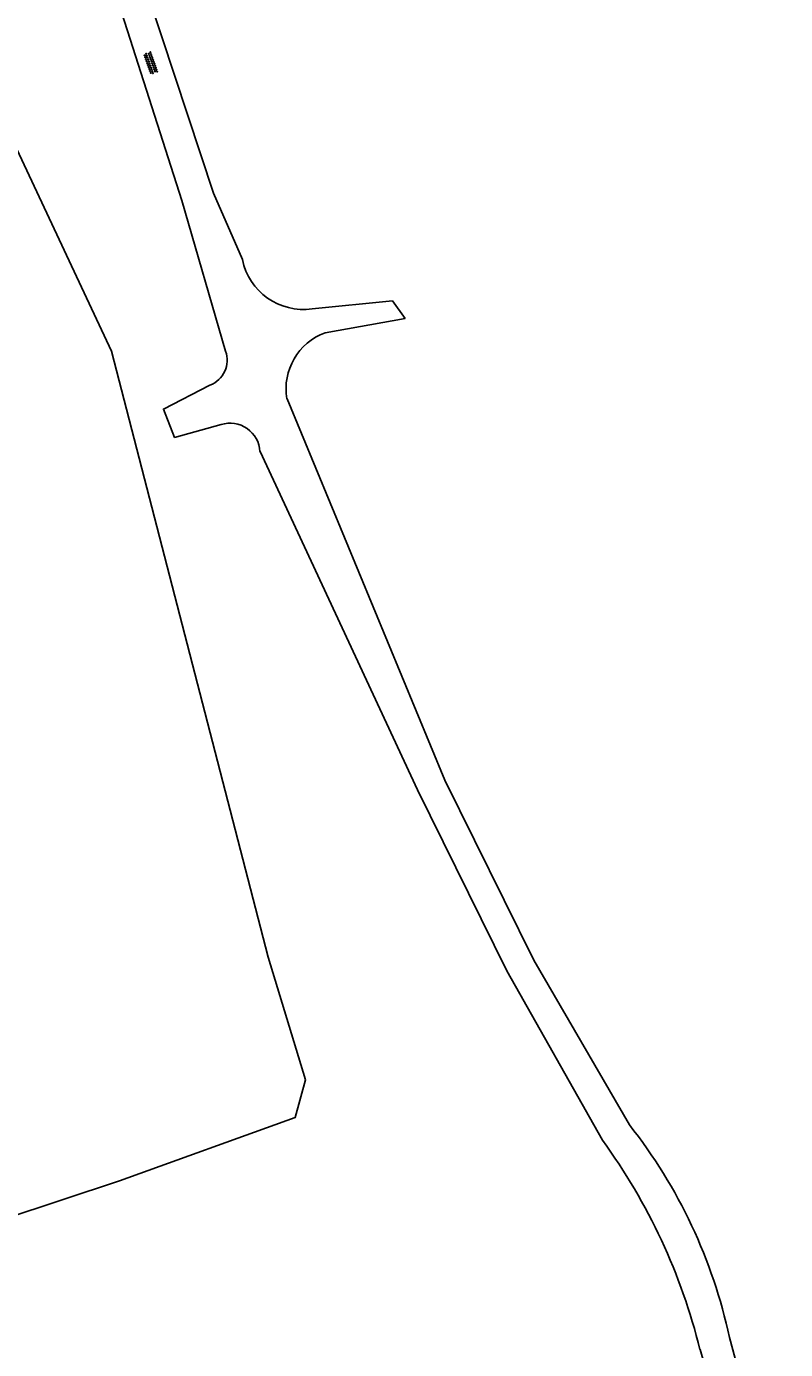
# Model space of a CAD drawing. Extents: x 130998 to 133001, y 398999 to 403002.
# Drawn here: x 132771.9 to 132845.6, y 402239.3 to 402367.8 of the extents above; entities that cross this region are included whole.
import ezdxf

# ---------------------------------------------------------------- set-up
doc = ezdxf.new("R2010")
doc.units = 0
for name, color, linetype in [('gg-knt-onverhard', 7, 'Continuous'), ('gt-grn-vlakafsluiter', 7, 'Continuous'), ('gt-symb-overige verharding', 7, 'Continuous'), ('gx-grn-maaiveld', 7, 'Continuous')]:
    doc.layers.add(name, color=color, linetype=linetype)

# ---------------------------------------------------------------- blocks, each defined once
blk = doc.blocks.new('gt0-OVH')
at = {"layer": 'gt-symb-overige verharding'}
for points in [[(-0.97, 0.3), (-0.97, 0.31), (-0.96, 0.32), (-0.97, 0.33), (-0.97, 0.34), (-0.98, 0.35), (-0.99, 0.35), (-1, 0.36), (-1.01, 0.35), (-1.02, 0.35), (-1.03, 0.34), (-1.03, 0.33), (-1.04, 0.32), (-1.03, 0.31), (-1.03, 0.3), (-1.02, 0.29), (-1.01, 0.29), (-1, 0.28), (-0.99, 0.29), (-0.98, 0.29)], [(-0.87, 0.11), (-0.87, 0.12), (-0.86, 0.13), (-0.87, 0.14), (-0.87, 0.15), (-0.88, 0.16), (-0.89, 0.16), (-0.9, 0.16), (-0.91, 0.16), (-0.92, 0.16), (-0.93, 0.15), (-0.93, 0.14), (-0.94, 0.13), (-0.93, 0.12), (-0.93, 0.11), (-0.92, 0.1), (-0.91, 0.09), (-0.9, 0.09), (-0.89, 0.09), (-0.88, 0.1)], [(-0.77, 0.3), (-0.77, 0.31), (-0.76, 0.32), (-0.77, 0.33), (-0.77, 0.34), (-0.78, 0.35), (-0.79, 0.35), (-0.8, 0.36), (-0.81, 0.35), (-0.82, 0.35), (-0.83, 0.34), (-0.83, 0.33), (-0.84, 0.32), (-0.83, 0.31), (-0.83, 0.3), (-0.82, 0.29), (-0.81, 0.29), (-0.8, 0.28), (-0.79, 0.29), (-0.78, 0.29)], [(-0.67, 0.11), (-0.67, 0.12), (-0.66, 0.13), (-0.67, 0.14), (-0.67, 0.15), (-0.68, 0.16), (-0.69, 0.16), (-0.7, 0.16), (-0.71, 0.16), (-0.72, 0.16), (-0.73, 0.15), (-0.73, 0.14), (-0.74, 0.13), (-0.73, 0.12), (-0.73, 0.11), (-0.72, 0.1), (-0.71, 0.09), (-0.7, 0.09), (-0.69, 0.09), (-0.68, 0.1)], [(-0.57, 0.3), (-0.57, 0.31), (-0.56, 0.32), (-0.57, 0.33), (-0.57, 0.34), (-0.58, 0.35), (-0.59, 0.35), (-0.6, 0.36), (-0.61, 0.35), (-0.62, 0.35), (-0.63, 0.34), (-0.63, 0.33), (-0.64, 0.32), (-0.63, 0.31), (-0.63, 0.3), (-0.62, 0.29), (-0.61, 0.29), (-0.6, 0.28), (-0.59, 0.29), (-0.58, 0.29)], [(-0.47, 0.11), (-0.47, 0.12), (-0.46, 0.13), (-0.47, 0.14), (-0.47, 0.15), (-0.48, 0.16), (-0.49, 0.16), (-0.5, 0.16), (-0.51, 0.16), (-0.52, 0.16), (-0.53, 0.15), (-0.53, 0.14), (-0.54, 0.13), (-0.53, 0.12), (-0.53, 0.11), (-0.52, 0.1), (-0.51, 0.09), (-0.5, 0.09), (-0.49, 0.09), (-0.48, 0.1)], [(-0.37, 0.3), (-0.37, 0.31), (-0.36, 0.32), (-0.37, 0.33), (-0.37, 0.34), (-0.38, 0.35), (-0.39, 0.35), (-0.4, 0.36), (-0.41, 0.35), (-0.42, 0.35), (-0.43, 0.34), (-0.43, 0.33), (-0.44, 0.32), (-0.43, 0.31), (-0.43, 0.3), (-0.42, 0.29), (-0.41, 0.29), (-0.4, 0.28), (-0.39, 0.29), (-0.38, 0.29)], [(-0.27, 0.11), (-0.27, 0.12), (-0.26, 0.13), (-0.27, 0.14), (-0.27, 0.15), (-0.28, 0.16), (-0.29, 0.16), (-0.3, 0.16), (-0.31, 0.16), (-0.32, 0.16), (-0.33, 0.15), (-0.33, 0.14), (-0.34, 0.13), (-0.33, 0.12), (-0.33, 0.11), (-0.32, 0.1), (-0.31, 0.09), (-0.3, 0.09), (-0.29, 0.09), (-0.28, 0.1)], [(-0.17, 0.3), (-0.17, 0.31), (-0.16, 0.32), (-0.17, 0.33), (-0.17, 0.34), (-0.18, 0.35), (-0.19, 0.35), (-0.2, 0.36), (-0.21, 0.35), (-0.22, 0.35), (-0.23, 0.34), (-0.23, 0.33), (-0.24, 0.32), (-0.23, 0.31), (-0.23, 0.3), (-0.22, 0.29), (-0.21, 0.29), (-0.2, 0.28), (-0.19, 0.29), (-0.18, 0.29)], [(-0.07, 0.11), (-0.07, 0.12), (-0.06, 0.13), (-0.07, 0.14), (-0.07, 0.15), (-0.08, 0.16), (-0.09, 0.16), (-0.1, 0.16), (-0.11, 0.16), (-0.12, 0.16), (-0.13, 0.15), (-0.13, 0.14), (-0.14, 0.13), (-0.13, 0.12), (-0.13, 0.11), (-0.12, 0.1), (-0.11, 0.09), (-0.1, 0.09), (-0.09, 0.09), (-0.08, 0.1)], [(0.03, 0.3), (0.03, 0.31), (0.04, 0.32), (0.03, 0.33), (0.03, 0.34), (0.02, 0.35), (0.01, 0.35), (0, 0.36), (-0.01, 0.35), (-0.02, 0.35), (-0.03, 0.34), (-0.03, 0.33), (-0.04, 0.32), (-0.03, 0.31), (-0.03, 0.3), (-0.02, 0.29), (-0.01, 0.29), (0, 0.28), (0.01, 0.29), (0.02, 0.29)], [(0.13, 0.11), (0.13, 0.12), (0.14, 0.13), (0.13, 0.14), (0.13, 0.15), (0.12, 0.16), (0.11, 0.16), (0.1, 0.16), (0.09, 0.16), (0.08, 0.16), (0.07, 0.15), (0.07, 0.14), (0.06, 0.13), (0.07, 0.12), (0.07, 0.11), (0.08, 0.1), (0.09, 0.09), (0.1, 0.09), (0.11, 0.09), (0.12, 0.1)], [(0.23, 0.3), (0.23, 0.31), (0.24, 0.32), (0.23, 0.33), (0.23, 0.34), (0.22, 0.35), (0.21, 0.35), (0.2, 0.36), (0.19, 0.35), (0.18, 0.35), (0.17, 0.34), (0.17, 0.33), (0.16, 0.32), (0.17, 0.31), (0.17, 0.3), (0.18, 0.29), (0.19, 0.29), (0.2, 0.28), (0.21, 0.29), (0.22, 0.29)], [(0.33, 0.11), (0.33, 0.12), (0.34, 0.13), (0.33, 0.14), (0.33, 0.15), (0.32, 0.16), (0.31, 0.16), (0.3, 0.16), (0.29, 0.16), (0.28, 0.16), (0.27, 0.15), (0.27, 0.14), (0.26, 0.13), (0.27, 0.12), (0.27, 0.11), (0.28, 0.1), (0.29, 0.09), (0.3, 0.09), (0.31, 0.09), (0.32, 0.1)], [(0.43, 0.3), (0.43, 0.31), (0.44, 0.32), (0.43, 0.33), (0.43, 0.34), (0.42, 0.35), (0.41, 0.35), (0.4, 0.36), (0.39, 0.35), (0.38, 0.35), (0.37, 0.34), (0.37, 0.33), (0.36, 0.32), (0.37, 0.31), (0.37, 0.3), (0.38, 0.29), (0.39, 0.29), (0.4, 0.28), (0.41, 0.29), (0.42, 0.29)], [(0.53, 0.11), (0.53, 0.12), (0.54, 0.13), (0.53, 0.14), (0.53, 0.15), (0.52, 0.16), (0.51, 0.16), (0.5, 0.16), (0.49, 0.16), (0.48, 0.16), (0.47, 0.15), (0.47, 0.14), (0.46, 0.13), (0.47, 0.12), (0.47, 0.11), (0.48, 0.1), (0.49, 0.09), (0.5, 0.09), (0.51, 0.09), (0.52, 0.1)], [(0.63, 0.3), (0.63, 0.31), (0.64, 0.32), (0.63, 0.33), (0.63, 0.34), (0.62, 0.35), (0.61, 0.35), (0.6, 0.36), (0.59, 0.35), (0.58, 0.35), (0.57, 0.34), (0.57, 0.33), (0.56, 0.32), (0.57, 0.31), (0.57, 0.3), (0.58, 0.29), (0.59, 0.29), (0.6, 0.28), (0.61, 0.29), (0.62, 0.29)], [(0.73, 0.11), (0.73, 0.12), (0.74, 0.13), (0.73, 0.14), (0.73, 0.15), (0.72, 0.16), (0.71, 0.16), (0.7, 0.16), (0.69, 0.16), (0.68, 0.16), (0.67, 0.15), (0.67, 0.14), (0.66, 0.13), (0.67, 0.12), (0.67, 0.11), (0.68, 0.1), (0.69, 0.09), (0.7, 0.09), (0.71, 0.09), (0.72, 0.1)], [(0.83, 0.3), (0.83, 0.31), (0.84, 0.32), (0.83, 0.33), (0.83, 0.34), (0.82, 0.35), (0.81, 0.35), (0.8, 0.36), (0.79, 0.35), (0.78, 0.35), (0.77, 0.34), (0.77, 0.33), (0.76, 0.32), (0.77, 0.31), (0.77, 0.3), (0.78, 0.29), (0.79, 0.29), (0.8, 0.28), (0.81, 0.29), (0.82, 0.29)], [(0.93, 0.11), (0.93, 0.12), (0.94, 0.13), (0.93, 0.14), (0.93, 0.15), (0.92, 0.16), (0.91, 0.16), (0.9, 0.16), (0.89, 0.16), (0.88, 0.16), (0.87, 0.15), (0.87, 0.14), (0.86, 0.13), (0.87, 0.12), (0.87, 0.11), (0.88, 0.1), (0.89, 0.09), (0.9, 0.09), (0.91, 0.09), (0.92, 0.1)], [(1.03, 0.3), (1.03, 0.31), (1.04, 0.32), (1.03, 0.33), (1.03, 0.34), (1.02, 0.35), (1.01, 0.35), (1, 0.36), (0.99, 0.35), (0.98, 0.35), (0.97, 0.34), (0.97, 0.33), (0.96, 0.32), (0.97, 0.31), (0.97, 0.3), (0.98, 0.29), (0.99, 0.29), (1, 0.28), (1.01, 0.29), (1.02, 0.29)], [(-0.97, -0.14), (-0.97, -0.13), (-0.96, -0.12), (-0.97, -0.11), (-0.97, -0.1), (-0.98, -0.09), (-0.99, -0.09), (-1, -0.08), (-1.01, -0.09), (-1.02, -0.09), (-1.03, -0.1), (-1.03, -0.11), (-1.04, -0.12), (-1.03, -0.13), (-1.03, -0.14), (-1.02, -0.15), (-1.01, -0.15), (-1, -0.16), (-0.99, -0.15), (-0.98, -0.15)], [(-0.87, -0.33), (-0.87, -0.32), (-0.86, -0.31), (-0.87, -0.3), (-0.87, -0.29), (-0.88, -0.28), (-0.89, -0.28), (-0.9, -0.28), (-0.91, -0.28), (-0.92, -0.28), (-0.93, -0.29), (-0.93, -0.3), (-0.94, -0.31), (-0.93, -0.32), (-0.93, -0.33), (-0.92, -0.34), (-0.91, -0.35), (-0.9, -0.35), (-0.89, -0.35), (-0.88, -0.34)], [(-0.77, -0.14), (-0.77, -0.13), (-0.76, -0.12), (-0.77, -0.11), (-0.77, -0.1), (-0.78, -0.09), (-0.79, -0.09), (-0.8, -0.08), (-0.81, -0.09), (-0.82, -0.09), (-0.83, -0.1), (-0.83, -0.11), (-0.84, -0.12), (-0.83, -0.13), (-0.83, -0.14), (-0.82, -0.15), (-0.81, -0.15), (-0.8, -0.16), (-0.79, -0.15), (-0.78, -0.15)], [(-0.67, -0.33), (-0.67, -0.32), (-0.66, -0.31), (-0.67, -0.3), (-0.67, -0.29), (-0.68, -0.28), (-0.69, -0.28), (-0.7, -0.28), (-0.71, -0.28), (-0.72, -0.28), (-0.73, -0.29), (-0.73, -0.3), (-0.74, -0.31), (-0.73, -0.32), (-0.73, -0.33), (-0.72, -0.34), (-0.71, -0.35), (-0.7, -0.35), (-0.69, -0.35), (-0.68, -0.34)], [(-0.57, -0.14), (-0.57, -0.13), (-0.56, -0.12), (-0.57, -0.11), (-0.57, -0.1), (-0.58, -0.09), (-0.59, -0.09), (-0.6, -0.08), (-0.61, -0.09), (-0.62, -0.09), (-0.63, -0.1), (-0.63, -0.11), (-0.64, -0.12), (-0.63, -0.13), (-0.63, -0.14), (-0.62, -0.15), (-0.61, -0.15), (-0.6, -0.16), (-0.59, -0.15), (-0.58, -0.15)], [(-0.47, -0.33), (-0.47, -0.32), (-0.46, -0.31), (-0.47, -0.3), (-0.47, -0.29), (-0.48, -0.28), (-0.49, -0.28), (-0.5, -0.28), (-0.51, -0.28), (-0.52, -0.28), (-0.53, -0.29), (-0.53, -0.3), (-0.54, -0.31), (-0.53, -0.32), (-0.53, -0.33), (-0.52, -0.34), (-0.51, -0.35), (-0.5, -0.35), (-0.49, -0.35), (-0.48, -0.34)], [(-0.37, -0.14), (-0.37, -0.13), (-0.36, -0.12), (-0.37, -0.11), (-0.37, -0.1), (-0.38, -0.09), (-0.39, -0.09), (-0.4, -0.08), (-0.41, -0.09), (-0.42, -0.09), (-0.43, -0.1), (-0.43, -0.11), (-0.44, -0.12), (-0.43, -0.13), (-0.43, -0.14), (-0.42, -0.15), (-0.41, -0.15), (-0.4, -0.16), (-0.39, -0.15), (-0.38, -0.15)], [(-0.27, -0.33), (-0.27, -0.32), (-0.26, -0.31), (-0.27, -0.3), (-0.27, -0.29), (-0.28, -0.28), (-0.29, -0.28), (-0.3, -0.28), (-0.31, -0.28), (-0.32, -0.28), (-0.33, -0.29), (-0.33, -0.3), (-0.34, -0.31), (-0.33, -0.32), (-0.33, -0.33), (-0.32, -0.34), (-0.31, -0.35), (-0.3, -0.35), (-0.29, -0.35), (-0.28, -0.34)], [(-0.17, -0.14), (-0.17, -0.13), (-0.16, -0.12), (-0.17, -0.11), (-0.17, -0.1), (-0.18, -0.09), (-0.19, -0.09), (-0.2, -0.08), (-0.21, -0.09), (-0.22, -0.09), (-0.23, -0.1), (-0.23, -0.11), (-0.24, -0.12), (-0.23, -0.13), (-0.23, -0.14), (-0.22, -0.15), (-0.21, -0.15), (-0.2, -0.16), (-0.19, -0.15), (-0.18, -0.15)], [(-0.07, -0.33), (-0.07, -0.32), (-0.06, -0.31), (-0.07, -0.3), (-0.07, -0.29), (-0.08, -0.28), (-0.09, -0.28), (-0.1, -0.28), (-0.11, -0.28), (-0.12, -0.28), (-0.13, -0.29), (-0.13, -0.3), (-0.14, -0.31), (-0.13, -0.32), (-0.13, -0.33), (-0.12, -0.34), (-0.11, -0.35), (-0.1, -0.35), (-0.09, -0.35), (-0.08, -0.34)], [(0.03, -0.14), (0.03, -0.13), (0.04, -0.12), (0.03, -0.11), (0.03, -0.1), (0.02, -0.09), (0.01, -0.09), (0, -0.08), (-0.01, -0.09), (-0.02, -0.09), (-0.03, -0.1), (-0.03, -0.11), (-0.04, -0.12), (-0.03, -0.13), (-0.03, -0.14), (-0.02, -0.15), (-0.01, -0.15), (0, -0.16), (0.01, -0.15), (0.02, -0.15)], [(0.13, -0.33), (0.13, -0.32), (0.14, -0.31), (0.13, -0.3), (0.13, -0.29), (0.12, -0.28), (0.11, -0.28), (0.1, -0.28), (0.09, -0.28), (0.08, -0.28), (0.07, -0.29), (0.07, -0.3), (0.06, -0.31), (0.07, -0.32), (0.07, -0.33), (0.08, -0.34), (0.09, -0.35), (0.1, -0.35), (0.11, -0.35), (0.12, -0.34)], [(0.23, -0.14), (0.23, -0.13), (0.24, -0.12), (0.23, -0.11), (0.23, -0.1), (0.22, -0.09), (0.21, -0.09), (0.2, -0.08), (0.19, -0.09), (0.18, -0.09), (0.17, -0.1), (0.17, -0.11), (0.16, -0.12), (0.17, -0.13), (0.17, -0.14), (0.18, -0.15), (0.19, -0.15), (0.2, -0.16), (0.21, -0.15), (0.22, -0.15)], [(0.33, -0.33), (0.33, -0.32), (0.34, -0.31), (0.33, -0.3), (0.33, -0.29), (0.32, -0.28), (0.31, -0.28), (0.3, -0.28), (0.29, -0.28), (0.28, -0.28), (0.27, -0.29), (0.27, -0.3), (0.26, -0.31), (0.27, -0.32), (0.27, -0.33), (0.28, -0.34), (0.29, -0.35), (0.3, -0.35), (0.31, -0.35), (0.32, -0.34)], [(0.43, -0.14), (0.43, -0.13), (0.44, -0.12), (0.43, -0.11), (0.43, -0.1), (0.42, -0.09), (0.41, -0.09), (0.4, -0.08), (0.39, -0.09), (0.38, -0.09), (0.37, -0.1), (0.37, -0.11), (0.36, -0.12), (0.37, -0.13), (0.37, -0.14), (0.38, -0.15), (0.39, -0.15), (0.4, -0.16), (0.41, -0.15), (0.42, -0.15)], [(0.53, -0.33), (0.53, -0.32), (0.54, -0.31), (0.53, -0.3), (0.53, -0.29), (0.52, -0.28), (0.51, -0.28), (0.5, -0.28), (0.49, -0.28), (0.48, -0.28), (0.47, -0.29), (0.47, -0.3), (0.46, -0.31), (0.47, -0.32), (0.47, -0.33), (0.48, -0.34), (0.49, -0.35), (0.5, -0.35), (0.51, -0.35), (0.52, -0.34)], [(0.63, -0.14), (0.63, -0.13), (0.64, -0.12), (0.63, -0.11), (0.63, -0.1), (0.62, -0.09), (0.61, -0.09), (0.6, -0.08), (0.59, -0.09), (0.58, -0.09), (0.57, -0.1), (0.57, -0.11), (0.56, -0.12), (0.57, -0.13), (0.57, -0.14), (0.58, -0.15), (0.59, -0.15), (0.6, -0.16), (0.61, -0.15), (0.62, -0.15)], [(0.73, -0.33), (0.73, -0.32), (0.74, -0.31), (0.73, -0.3), (0.73, -0.29), (0.72, -0.28), (0.71, -0.28), (0.7, -0.28), (0.69, -0.28), (0.68, -0.28), (0.67, -0.29), (0.67, -0.3), (0.66, -0.31), (0.67, -0.32), (0.67, -0.33), (0.68, -0.34), (0.69, -0.35), (0.7, -0.35), (0.71, -0.35), (0.72, -0.34)], [(0.83, -0.14), (0.83, -0.13), (0.84, -0.12), (0.83, -0.11), (0.83, -0.1), (0.82, -0.09), (0.81, -0.09), (0.8, -0.08), (0.79, -0.09), (0.78, -0.09), (0.77, -0.1), (0.77, -0.11), (0.76, -0.12), (0.77, -0.13), (0.77, -0.14), (0.78, -0.15), (0.79, -0.15), (0.8, -0.16), (0.81, -0.15), (0.82, -0.15)], [(0.93, -0.33), (0.93, -0.32), (0.94, -0.31), (0.93, -0.3), (0.93, -0.29), (0.92, -0.28), (0.91, -0.28), (0.9, -0.28), (0.89, -0.28), (0.88, -0.28), (0.87, -0.29), (0.87, -0.3), (0.86, -0.31), (0.87, -0.32), (0.87, -0.33), (0.88, -0.34), (0.89, -0.35), (0.9, -0.35), (0.91, -0.35), (0.92, -0.34)], [(1.03, -0.14), (1.03, -0.13), (1.04, -0.12), (1.03, -0.11), (1.03, -0.1), (1.02, -0.09), (1.01, -0.09), (1, -0.08), (0.99, -0.09), (0.98, -0.09), (0.97, -0.1), (0.97, -0.11), (0.96, -0.12), (0.97, -0.13), (0.97, -0.14), (0.98, -0.15), (0.99, -0.15), (1, -0.16), (1.01, -0.15), (1.02, -0.15)]]:
    blk.add_lwpolyline(points, close=True, dxfattribs=at)

msp = doc.modelspace()

# ---------------------------------------------------------------- linework, layer by layer
at = {"layer": 'gg-knt-onverhard'}
for p, q in [((132807.49, 402341.18), (132799.68, 402340.41)), ((132800.94, 402338.08), (132808.71, 402339.48)), ((132843.04, 402219.93), (132837.34, 402239.29)), ((132840.2, 402240.46), (132845.64, 402220.49))]:
    msp.add_line(p, q, dxfattribs=at)
for points in [[(132773.48, 402390.61), (132780.94, 402369.96), (132787.01, 402350.93), (132791.26, 402336.3)], [(132789.74, 402333), (132785.23, 402330.67), (132786.31, 402327.91), (132790.83, 402329.17)], [(132797.23, 402331.68), (132812.55, 402294.6), (132821.19, 402277.12), (132830.48, 402261.13)], [(132827.86, 402259.63), (132818.57, 402276.08), (132809.9, 402293.66), (132794.61, 402326.54)]]:
    msp.add_lwpolyline(points, dxfattribs=at)
for centre, radius, start, end in [((132798.82, 402346.38), 6.03, 191.2428, 278.2131), ((132802.89, 402332.67), 5.75, 109.8444, 189.9938), ((132788.84, 402335.42), 2.58, 290.457, 19.9442), ((132791.7, 402326.39), 2.91, 2.9194, 107.3943), ((132790.98, 402229.93), 50.33, 12.0717, 38.3007), ((132780.94, 402225.4), 58.08, 13.8399, 36.1099)]:
    msp.add_arc(centre, radius, start, end, dxfattribs=at)
at = {"layer": 'gt-grn-vlakafsluiter'}
msp.add_line((132807.49, 402341.18), (132808.71, 402339.48), dxfattribs=at)
at = {"layer": 'gx-grn-maaiveld'}
for points in [[(132792.91, 402345.2), (132790.08, 402351.66), (132783.82, 402370.69), (132777.89, 402391.57), (132777.79, 402391.55)], [(132780.19, 402336.31), (132795.39, 402277.42), (132799.04, 402265.5), (132798.02, 402261.83), (132780.96, 402255.68), (132736.1, 402240.83), (132710.64, 402230.17), (132697.65, 402223.48), (132702.57, 402200.73), (132678.53, 402191.37), (132673.73, 402198.1), (132668.29, 402207.42), (132648.23, 402260.3), (132641.1, 402281.26), (132657.74, 402291.21), (132668.98, 402297.19), (132670.84, 402300.05), (132708.41, 402315.86), (132739.69, 402327.09), (132743.45, 402360.36), (132756.15, 402363.39), (132766.36, 402365.74), (132780.19, 402336.31)]]:
    msp.add_lwpolyline(points, dxfattribs=at)

# ---------------------------------------------------------------- block references
at = {"layer": 'gt-symb-overige verharding', "rotation": -70.60447167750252}
msp.add_blockref('gt0-OVH', (132783.99, 402364.29), dxfattribs=at)

doc.saveas('drawing.dxf')
